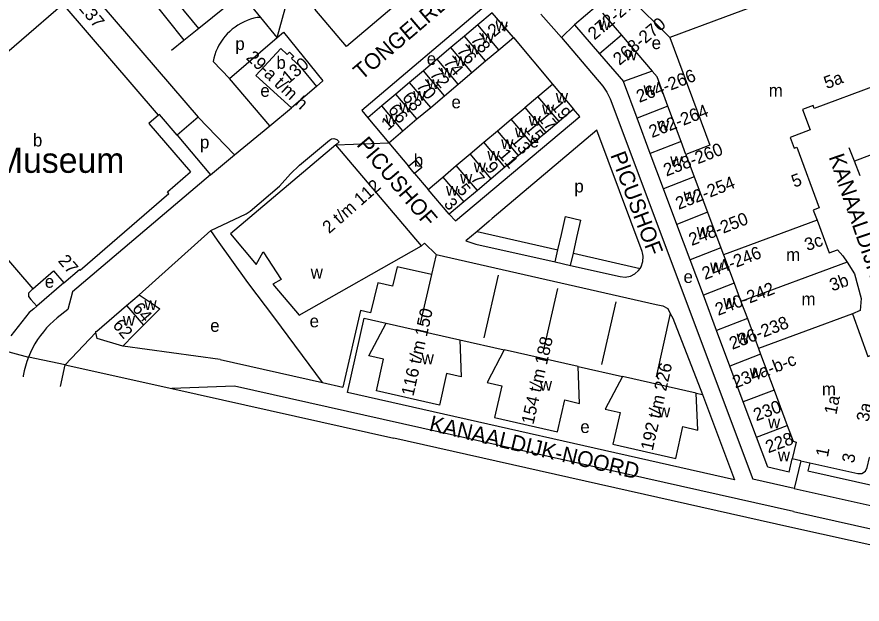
# Model space of a CAD drawing. Extents: x 161775 to 163181, y 382878 to 383925.
# Drawn here: x 162163.6 to 162431.4, y 383022.2 to 383208.3 of the extents above; entities that cross this region are included whole.
import ezdxf

# ---------------------------------------------------------------- set-up
doc = ezdxf.new("R2010")
doc.units = 0
for name, color, linetype in [('BLT_Basislijn', 7, 'Continuous'), ('BLT_Bebouwing', 7, 'Continuous'), ('BLT_Bebouwing_beschrifting', 7, 'Continuous'), ('BLT_Centroide', 7, 'Continuous'), ('BLT_Huisnummer', 7, 'Continuous'), ('BLT_Huisnummer_ tussenligend', 7, 'Continuous'), ('BLT_Huisnummer_reeks', 7, 'Continuous'), ('BLT_Onderdoorgang_en_onderverdeling', 7, 'Continuous'), ('BLT_Onderverdeling_panden', 7, 'Continuous'), ('BLT_Straatnaam', 7, 'Continuous'), ('BLT_Vlakafsluiter', 7, 'Continuous')]:
    doc.layers.add(name, color=color, linetype=linetype)

msp = doc.modelspace()

# ---------------------------------------------------------------- linework, layer by layer
at = {"layer": 'BLT_Basislijn'}
for p, q in [((162240.84, 383208.2), (162234.74, 383215.7)), ((162205.68, 383214.6), (162216.44, 383200.94)), ((162356.97, 383215.3), (162370.48, 383201.77)), ((162312.32, 383212.02), (162272.82, 383178.64)), ((162329.63, 383209.22), (162336.1, 383201.83)), ((162336.1, 383201.83), (162340.3, 383205.83)), ((162221.17, 383204.67), (162216.49, 383200.89)), ((162216.49, 383200.89), (162212.58, 383197.73)), ((162320.88, 383201.8), (162333.32, 383187.04)), ((162225.71, 383194.23), (162230.92, 383188.77)), ((162243.68, 383173.83), (162250.54, 383179.51)), ((162272.82, 383178.64), (162274.74, 383176.33)), ((162221.04, 383176.6), (162232.52, 383164.58)), ((162232.52, 383164.58), (162243.68, 383173.83)), ((162460.22, 383174.28), (162429.02, 383162.66)), ((162214.36, 383170.87), (162224.88, 383158.24)), ((162281.41, 383168.44), (162287.68, 383161.06)), ((162429.02, 383162.66), (162427.35, 383166.84)), ((162224.88, 383158.24), (162232.52, 383164.58)), ((162430.8, 383158.01), (162429.02, 383162.66)), ((162224.88, 383158.24), (162181.19, 383121.2)), ((162289.57, 383158.76), (162293.89, 383153.69)), ((162336.13, 383139.42), (162337.41, 383145.03)), ((162337.41, 383145.03), (162342.28, 383143.92)), ((162341.03, 383138.41), (162342.28, 383143.92)), ((162202.27, 383120.21), (162225.06, 383140.65)), ((162309.4, 383140.36), (162335.03, 383134.54)), ((162335.03, 383134.54), (162336.13, 383139.42)), ((162339.9, 383133.44), (162341.03, 383138.41)), ((162334.15, 383130.68), (162335.03, 383134.54)), ((162339.03, 383129.59), (162339.9, 383133.44)), ((162339.9, 383133.44), (162361.06, 383128.63)), ((162294.95, 383126.67), (162291.39, 383111.15)), ((162316.09, 383126.53), (162311.56, 383106.68)), ((162334.86, 383122.25), (162330.34, 383102.4)), ((162181.19, 383121.2), (162179.71, 383115.61)), ((162353.38, 383118.03), (162348.85, 383098.17)), ((162370.58, 383114.39), (162366.15, 383094.3)), ((162227.96, 383099.78), (162197.12, 383104.01)), ((162178.82, 383098.09), (162212.64, 383090.55)), ((162212.64, 383090.55), (162283.02, 383074.87)), ((162408.54, 383046.67), (162283.02, 383074.87)), ((162412.03, 383067.66), (162409.92, 383058.89)), ((162454.27, 383036.43), (162408.54, 383046.67))]:
    msp.add_line(p, q, dxfattribs=at)
for points in [[(162240.84, 383208.2), (162239.74, 383208.14), (162238.66, 383207.91), (162237.6, 383207.6), (162236.56, 383207.22), (162235.55, 383206.79), (162234.56, 383206.3), (162233.61, 383205.74), (162232.69, 383205.12), (162231.82, 383204.45), (162230.99, 383203.72), (162230.2, 383202.95), (162229.47, 383202.12), (162228.79, 383201.25), (162228.16, 383200.34), (162227.6, 383199.39), (162227.08, 383198.42), (162226.65, 383197.4), (162226.26, 383196.37), (162225.96, 383195.31), (162225.71, 383194.23)], [(162246.05, 383201.76), (162240.84, 383208.2)], [(162246.05, 383201.76), (162248.04, 383203.47), (162260.53, 383188.1), (162258.49, 383186.26)], [(162230.92, 383188.77), (162246.05, 383201.76)], [(162336.1, 383201.83), (162349.2, 383186.36), (162350.54, 383184.47), (162351.53, 383182.38), (162396.73, 383061.85)], [(162243.68, 383173.83), (162230.92, 383188.77)], [(162300.55, 383145.8), (162302.54, 383143.66), (162341.9, 383176.81), (162339.99, 383179.15)], [(162347.31, 383172.42), (162314.18, 383144.4)], [(162361.78, 383133.6), (162361.69, 383134), (162347.31, 383172.42)], [(162225.06, 383140.65), (162236.2, 383145.96), (162237.49, 383146.79), (162246.77, 383154.65), (162250.24, 383158.6), (162253.11, 383161.32), (162262.58, 383169.32)], [(162262.58, 383169.32), (162263.26, 383169.69), (162264.03, 383169.79), (162264.97, 383169.48), (162265.72, 383168.71), (162264.67, 383167.84)], [(162313.22, 383143.59), (162309.4, 383140.36)], [(162314.18, 383144.4), (162313.22, 383143.59)], [(162260.45, 383092.46), (162245.29, 383112.85), (162236.78, 383124.2), (162227.13, 383137.59), (162225.06, 383140.65)], [(162309.4, 383140.36), (162305.84, 383137.34), (162308.97, 383136.36), (162334.15, 383130.68)], [(162291.79, 383135.77), (162292.77, 383136.6), (162296.4, 383133.05)], [(162296.4, 383133.05), (162294.95, 383126.67), (162284.04, 383129.18), (162282.62, 383123.01), (162277.89, 383124.06), (162275.66, 383114.55), (162272.43, 383115.3), (162266.83, 383091.02)], [(162296.4, 383133.05), (162366.15, 383117.22), (162368.22, 383116.76), (162369.82, 383115.88), (162370.58, 383114.39)], [(162362.04, 383132.51), (162361.78, 383133.6)], [(162334.15, 383130.68), (162339.03, 383129.59)], [(162361.06, 383128.63), (162361.37, 383129.08), (162361.96, 383130.78), (162362.07, 383132.38), (162362.04, 383132.51)], [(162339.03, 383129.59), (162354.75, 383126.04), (162356.34, 383125.9), (162357.97, 383126.19), (162359.36, 383126.89), (162360.59, 383127.95), (162361.06, 383128.63)], [(162168.59, 383122.2), (162167.19, 383120.78), (162167.19, 383119.68), (162167.97, 383118.75), (162169.84, 383116.67)], [(162178.46, 383124.06), (162169.84, 383116.67)], [(162169.84, 383116.67), (162168.9, 383115.87), (162167.42, 383114.65), (162161.59, 383107.21)], [(162179.71, 383115.61), (162176.34, 383112.96), (162175.16, 383111.95), (162174.03, 383110.88), (162172.96, 383109.76), (162171.95, 383108.58), (162170.99, 383107.35), (162170.11, 383106.08), (162169.29, 383104.76), (162168.54, 383103.4), (162167.86, 383102), (162167.23, 383100.5)], [(162370.58, 383114.39), (162371.38, 383112.83), (162380.78, 383088.7)], [(162268.28, 383089.26), (162273.6, 383112.86), (162280.55, 383111.29)], [(162303.92, 383106.01), (162318.02, 383102.85)], [(162158.24, 383102.93), (162167.23, 383100.5)], [(162167.23, 383100.5), (162166.72, 383099.11), (162166.26, 383097.62), (162165.88, 383096.12), (162165.58, 383094.59), (162165.54, 383094.28)], [(162177.38, 383091.23), (162178.82, 383098.09)], [(162227.96, 383099.78), (162260.45, 383092.46)], [(162341.37, 383097.57), (162355.47, 383094.41)], [(162260.45, 383092.46), (162266.83, 383091.02)], [(162409.64, 383051.55), (162232.48, 383091.35), (162212.64, 383090.55)], [(162390.93, 383061.61), (162268.28, 383089.26)], [(162378.84, 383089.12), (162380.78, 383088.7)], [(162380.78, 383088.7), (162390.93, 383061.61)], [(162409.92, 383058.89), (162396.73, 383061.85)], [(162409.92, 383058.89), (162445.97, 383050.83)], [(162409.64, 383051.55), (162455.36, 383041.31), (162517.55, 383027.38), (162540.44, 383022.24)]]:
    msp.add_lwpolyline(points, dxfattribs=at)
at = {"layer": 'BLT_Bebouwing'}
for p, q in [((162407.78, 383215.69), (162388.07, 383208.33)), ((162347.2, 383211.74), (162340.3, 383205.83)), ((162320.88, 383201.8), (162314.2, 383209.68)), ((162349.08, 383209.54), (162355.12, 383202.5)), ((162388.07, 383208.33), (162370.48, 383201.77)), ((162340.3, 383205.83), (162348.19, 383196.64)), ((162355.12, 383202.5), (162364.89, 383191.1)), ((162247.18, 383198.33), (162239.32, 383189.81)), ((162247.18, 383198.33), (162249.21, 383196.46)), ((162249.21, 383196.46), (162249.9, 383197.16)), ((162249.9, 383197.16), (162251.29, 383195.84)), ((162251.29, 383195.84), (162250.61, 383195.11)), ((162250.61, 383195.11), (162253.17, 383192.75)), ((162348.19, 383196.64), (162355.74, 383187.86)), ((162253.17, 383192.75), (162258.49, 383186.26)), ((162239.32, 383189.81), (162250.54, 383179.51)), ((162364.89, 383191.1), (162366.41, 383189.33)), ((162369.86, 383180.1), (162366.41, 383189.33)), ((162258.49, 383186.26), (162250.54, 383179.51)), ((162333.32, 383187.04), (162339.99, 383179.15)), ((162374.06, 383168.86), (162369.86, 383180.1)), ((162221.04, 383176.6), (162214.36, 383170.87)), ((162291.79, 383135.77), (162264.67, 383167.84)), ((162375.59, 383164.76), (162374.06, 383168.86)), ((162375.59, 383164.76), (162378.23, 383157.68)), ((162289.57, 383158.76), (162287.68, 383161.06)), ((162378.23, 383157.68), (162382.43, 383146.44)), ((162300.55, 383145.8), (162293.89, 383153.69)), ((162382.43, 383146.44), (162386.63, 383135.2)), ((162241.58, 383133.93), (162247.34, 383125.14)), ((162386.63, 383135.2), (162387.49, 383132.89)), ((162387.49, 383132.89), (162390.83, 383123.96)), ((162390.83, 383123.96), (162393.01, 383118.11)), ((162198.33, 383116.84), (162202.27, 383120.21)), ((162393.01, 383118.11), (162395.03, 383112.72)), ((162395.03, 383112.72), (162398.57, 383103.24)), ((162398.57, 383103.24), (162399.23, 383101.47)), ((162399.23, 383101.47), (162403.5, 383090.03)), ((162393.72, 383086.38), (162389.52, 383097.61)), ((162403.5, 383090.03), (162407.7, 383078.8)), ((162397.93, 383075.16), (162393.72, 383086.38)), ((162408.33, 383064.1), (162409.26, 383068.28)), ((162412.03, 383067.66), (162414.79, 383067.04))]:
    msp.add_line(p, q, dxfattribs=at)
for points in [[(162317.2, 383240.64), (162268.02, 383198.98), (162258.01, 383210.79), (162259, 383211.62)], [(162166.3, 383222.28), (162173.07, 383228.1), (162174.03, 383226.97), (162175.16, 383227.93), (162176.8, 383228.04), (162221.04, 383176.6)], [(162221.17, 383204.67), (162210.16, 383218.23)], [(162234.74, 383215.7), (162221.17, 383204.67)], [(162314.2, 383209.68), (162309.63, 383205.82)], [(162309.63, 383205.82), (162305.43, 383202.27)], [(162305.43, 383202.27), (162301.08, 383198.6)], [(162316.3, 383197.93), (162320.88, 383201.8)], [(162370.48, 383201.77), (162383.17, 383167.66), (162375.59, 383164.76)], [(162301.08, 383198.6), (162296.72, 383194.91)], [(162312.1, 383194.39), (162316.3, 383197.93)], [(162468.27, 383198.8), (162449.07, 383191.61), (162448.37, 383193.54), (162434.78, 383188.48), (162435.49, 383186.53), (162416.23, 383179.36), (162415.91, 383180.22), (162412.51, 383178.96), (162414.96, 383172.53), (162408.57, 383170.14), (162409.86, 383166.74), (162410.67, 383167.05), (162417.84, 383147.83), (162415.94, 383147.11), (162417.14, 383143.88)], [(162296.73, 383194.92), (162292.37, 383191.24)], [(162307.75, 383190.7), (162312.1, 383194.39)], [(162292.37, 383191.24), (162288.02, 383187.56)], [(162303.4, 383187.02), (162307.75, 383190.7)], [(162288.02, 383187.56), (162283.67, 383183.88)], [(162299.05, 383183.35), (162303.4, 383187.02)], [(162328.69, 383183.13), (162333.32, 383187.04)], [(162360.07, 383176.28), (162355.74, 383187.86)], [(162283.67, 383183.88), (162279.22, 383180.12)], [(162294.69, 383179.66), (162299.05, 383183.35)], [(162324.57, 383179.64), (162328.69, 383183.13)], [(162279.22, 383180.12), (162274.74, 383176.33)], [(162290.34, 383175.99), (162294.69, 383179.67)], [(162320.22, 383175.96), (162324.58, 383179.64)], [(162339.99, 383179.15), (162335.37, 383175.23)], [(162208.44, 383177.2), (162205.36, 383174.6), (162218.54, 383159.26)], [(162214.36, 383170.87), (162208.71, 383177.43), (162208.44, 383177.2)], [(162274.74, 383176.33), (162281.41, 383168.44)], [(162285.89, 383172.22), (162290.34, 383175.99)], [(162315.87, 383172.28), (162320.22, 383175.96)], [(162364.28, 383165.04), (162360.07, 383176.28)], [(162335.37, 383175.23), (162331.25, 383171.75)], [(162281.41, 383168.44), (162285.89, 383172.22)], [(162311.52, 383168.6), (162315.87, 383172.28)], [(162331.25, 383171.75), (162326.89, 383168.07)], [(162264.67, 383167.84), (162231.25, 383139.57), (162239.41, 383129.91), (162241.58, 383133.93)], [(162307.17, 383164.92), (162311.52, 383168.6)], [(162326.89, 383168.07), (162322.54, 383164.39)], [(162302.81, 383161.24), (162307.17, 383164.92)], [(162368.46, 383153.87), (162364.28, 383165.04)], [(162287.68, 383161.06), (162289.97, 383162.96), (162291.87, 383160.66), (162289.57, 383158.76)], [(162322.54, 383164.39), (162318.19, 383160.71)], [(162298.51, 383157.6), (162302.81, 383161.24)], [(162318.19, 383160.71), (162313.84, 383157.03)], [(162178.46, 383124.06), (162183.44, 383128.27), (162183.57, 383128.11), (162211.72, 383152.33), (162211.27, 383152.86), (162218.54, 383159.26)], [(162293.89, 383153.69), (162298.51, 383157.6)], [(162313.84, 383157.03), (162309.48, 383153.35)], [(162309.48, 383153.35), (162305.19, 383149.72)], [(162372.68, 383142.59), (162368.46, 383153.87)], [(162305.19, 383149.72), (162300.55, 383145.8)], [(162417.14, 383143.88), (162420.97, 383133.54), (162423.63, 383134.49), (162425.3, 383132.58), (162426.71, 383130.61)], [(162376.88, 383131.39), (162372.68, 383142.59)], [(162247.34, 383125.14), (162244.71, 383123.65), (162253.02, 383113.81), (162291.79, 383135.77)], [(162155.57, 383131.79), (162158.27, 383134.16), (162168.59, 383122.2)], [(162381.1, 383120.1), (162376.88, 383131.39)], [(162426.71, 383130.61), (162428.95, 383126.87), (162431.13, 383119.07), (162430.81, 383115.32), (162428.31, 383114.26)], [(162168.59, 383122.2), (162175.19, 383127.88), (162178.46, 383124.06)], [(162202.27, 383120.21), (162206.45, 383117.47), (162208.88, 383115.87), (162203.64, 383110.63)], [(162385.29, 383108.91), (162381.1, 383120.1)], [(162188.6, 383108.28), (162188.52, 383108.68), (162188.84, 383108.73), (162198.33, 383116.84)], [(162428.31, 383114.26), (162433.23, 383100.76), (162435.17, 383101.45), (162438.75, 383091.79)], [(162297.44, 383085.29), (162277.51, 383089.79), (162279.78, 383099.85), (162275.11, 383100.91), (162280.55, 383111.29)], [(162280.55, 383111.29), (162303.92, 383106.01)], [(162203.64, 383110.63), (162202.37, 383109.36), (162200.61, 383107.59), (162197.12, 383104.01)], [(162389.52, 383097.61), (162385.29, 383108.91)], [(162197.12, 383104.01), (162188.99, 383106.41), (162188.6, 383108.28)], [(162303.92, 383106.01), (162304.38, 383094.3), (162299.71, 383095.35), (162297.44, 383085.29)], [(162318.02, 383102.85), (162312.55, 383092.45), (162317.21, 383091.41), (162314.95, 383081.34), (162334.89, 383076.86), (162337.15, 383086.94), (162341.83, 383085.86), (162341.37, 383097.57)], [(162341.37, 383097.57), (162318.02, 383102.85)], [(162355.47, 383094.41), (162350.02, 383084.03), (162354.69, 383082.97), (162352.41, 383072.89), (162372.34, 383068.38), (162374.62, 383078.48), (162379.3, 383077.41), (162378.84, 383089.12)], [(162378.84, 383089.12), (162355.47, 383094.41)], [(162407.7, 383078.8), (162409.56, 383073.83), (162410.5, 383073.61), (162409.26, 383068.28)], [(162408.33, 383064.1), (162401.5, 383065.62), (162397.93, 383075.16)], [(162414.79, 383067.04), (162414.17, 383064.49), (162436.34, 383059.55), (162438.14, 383067.77), (162433.74, 383068.71)], [(162412.03, 383067.66), (162409.26, 383068.28)]]:
    msp.add_lwpolyline(points, dxfattribs=at)
at = {"layer": 'BLT_Onderdoorgang_en_onderverdeling'}
msp.add_lwpolyline([(162414.79, 383067.04), (162430, 383063.64), (162431.31, 383063.68), (162432.43, 383064.41), (162433.05, 383065.55), (162433.74, 383068.71)], dxfattribs=at)
at = {"layer": 'BLT_Onderverdeling_panden'}
for p, q in [((162316.3, 383197.93), (162309.63, 383205.82)), ((162312.1, 383194.39), (162305.43, 383202.27)), ((162355.12, 383202.5), (162348.19, 383196.64)), ((162307.75, 383190.7), (162301.08, 383198.6)), ((162303.4, 383187.02), (162296.73, 383194.92)), ((162299.05, 383183.35), (162292.37, 383191.24)), ((162364.89, 383191.1), (162355.74, 383187.86)), ((162294.69, 383179.67), (162288.02, 383187.56)), ((162290.34, 383175.99), (162283.67, 383183.88)), ((162335.37, 383175.23), (162328.69, 383183.13)), ((162285.89, 383172.22), (162279.22, 383180.12)), ((162331.25, 383171.75), (162324.58, 383179.64)), ((162369.86, 383180.1), (162360.07, 383176.28)), ((162326.89, 383168.07), (162320.22, 383175.96)), ((162322.54, 383164.39), (162315.87, 383172.28)), ((162318.19, 383160.71), (162311.52, 383168.6)), ((162374.06, 383168.86), (162364.28, 383165.04)), ((162313.84, 383157.03), (162307.17, 383164.92)), ((162309.48, 383153.35), (162302.81, 383161.24)), ((162298.51, 383157.6), (162305.19, 383149.72)), ((162378.23, 383157.68), (162368.46, 383153.87)), ((162382.43, 383146.44), (162372.68, 383142.59)), ((162417.14, 383143.88), (162387.49, 383132.89)), ((162386.63, 383135.2), (162376.88, 383131.39)), ((162426.71, 383130.61), (162393.01, 383118.11)), ((162390.83, 383123.96), (162381.1, 383120.1)), ((162198.33, 383116.84), (162203.64, 383110.63)), ((162428.31, 383114.26), (162398.57, 383103.24)), ((162395.03, 383112.72), (162385.29, 383108.91)), ((162399.23, 383101.47), (162389.52, 383097.61)), ((162403.5, 383090.03), (162393.72, 383086.38)), ((162397.93, 383075.16), (162407.7, 383078.8))]:
    msp.add_line(p, q, dxfattribs=at)
msp.add_lwpolyline([(162208.44, 383177.2), (162178.19, 383212.41), (162112.09, 383155.29), (162140.45, 383122.3), (162139.22, 383117.78)], dxfattribs=at)
at = {"layer": 'BLT_Vlakafsluiter'}
for p, q in [((162264.67, 383167.84), (162281.41, 383168.44)), ((162188.6, 383108.28), (162178.82, 383098.09)), ((162178.82, 383098.09), (162167.23, 383100.5))]:
    msp.add_line(p, q, dxfattribs=at)
msp.add_lwpolyline([(162246.05, 383201.76), (162248.57, 383210.98), (162259, 383211.62)], dxfattribs=at)

# ---------------------------------------------------------------- texts
at = {"layer": 'BLT_Bebouwing_beschrifting'}
msp.add_text('Museum', height=8, dxfattribs=at).set_placement((162156.6, 383158.92))
at = {"layer": 'BLT_Centroide'}
for s, p in [('w', (162315.25, 383203.81)), ('w', (162347.72, 383204.17)), ('w', (162310.88, 383200.11)), ('p', (162232.78, 383197.84)), ('w', (162306.59, 383196.48)), ('e', (162364.7, 383198.14)), ('w', (162356.23, 383194.61)), ('b', (162245.8, 383191.88)), ('e', (162293.44, 383193.1)), ('w', (162302.23, 383192.81)), ('w', (162297.89, 383189.12)), ('w', (162293.53, 383185.45)), ('w', (162362.12, 383183.61)), ('m', (162401.8, 383183.06)), ('e', (162240.71, 383183.01)), ('w', (162289.17, 383181.77)), ('w', (162334.34, 383181.12)), ('w', (162284.78, 383178.05)), ('e', (162301.27, 383179.37)), ('w', (162329.97, 383177.44)), ('w', (162280.31, 383174.28)), ('w', (162325.73, 383173.86)), ('w', (162321.38, 383170.17)), ('w', (162366.41, 383172.31)), ('b', (162168.64, 383167.28)), ('e', (162326.04, 383166.97)), ('p', (162221.57, 383166.66)), ('w', (162317.03, 383166.5)), ('b', (162289.34, 383160.89)), ('w', (162312.67, 383162.81)), ('w', (162308.33, 383159.12)), ('w', (162370.59, 383161.09)), ('w', (162304, 383155.48)), ('w', (162299.53, 383151.7)), ('p', (162340.21, 383152.7)), ('w', (162374.8, 383149.88)), ('w', (162379, 383138.64)), ('m', (162407.32, 383131)), ('w', (162383.22, 383127.41)), ('w', (162256.66, 383125.43)), ('e', (162172.4, 383122.5)), ('e', (162374.81, 383124.01)), ('w', (162387.42, 383116.16)), ('m', (162412.2, 383116.94)), ('w', (162203.98, 383115.41)), ('w', (162197.13, 383110.44)), ('e', (162224.82, 383108.54)), ('e', (162256.32, 383109.96)), ('w', (162391.62, 383104.91)), ('w', (162291.82, 383098.28)), ('w', (162395.78, 383093.84)), ('w', (162329.27, 383089.84)), ('m', (162418.66, 383088.42)), ('w', (162366.73, 383081.41)), ('e', (162342.11, 383076.47)), ('w', (162401.59, 383077.97)), ('w', (162404.7, 383067.53))]:
    msp.add_text(s, height=4, dxfattribs=at).set_placement(p)
at = {"layer": 'BLT_Huisnummer'}
for s, rotation, p in [('21', 40.2387, (162314.82, 383201.77)), ('78', 310.2119, (162307.09, 383201.03)), ('74', 310.2119, (162298.51, 383193.82)), ('70', 310.2119, (162289.93, 383186.32)), ('19', 310.2126, (162332.53, 383179.91)), ('66', 310.2119, (162280.95, 383178.76)), ('1', 40.2237, (162281.11, 383172.17)), ('15', 310.2158, (162324.15, 383172.81)), ('11', 310.2158, (162315.86, 383164.51)), ('7', 310.2158, (162307.15, 383156.97)), ('3', 310.2237, (162298.65, 383148.93)), ('3c', 20.0182, (162414.03, 383134.08)), ('27', 310.5445, (162176.41, 383130.94)), ('3b', 20.0182, (162421.95, 383121.32)), ('64', 310.5131, (162199.86, 383115.8)), ('62', 310.5131, (162193.68, 383110.52)), ('230', 20.5211, (162397.83, 383080.14)), ('228', 20.5211, (162401.66, 383070.01))]:
    msp.add_text(s, height=4, rotation=rotation, dxfattribs=at).set_placement(p)
at = {"layer": 'BLT_Huisnummer_ tussenligend'}
for s, rotation, p in [('76', 310.2119, (162302.73, 383197.49)), ('72', 310.2119, (162294.16, 383189.99)), ('68', 310.2119, (162285.44, 383182.64)), ('17', 310.2158, (162328.28, 383176.32)), ('13', 310.2158, (162319.86, 383168.99)), ('9', 310.2158, (162311.61, 383160.46)), ('5', 310.2158, (162302.71, 383153.46))]:
    msp.add_text(s, height=4, rotation=rotation, dxfattribs=at).set_placement(p)
at = {"layer": 'BLT_Huisnummer_reeks'}
for s, rotation, p in [('63 t/m 237', 310, (162172.32, 383223.77)), ('272-274', 40.2167, (162346.59, 383200.85)), ('268-270', 40.1985, (162354.54, 383192.8)), ('29-a t/m h', 316.8868, (162235.96, 383195.14)), ('130', 40.2651, (162249.64, 383187.02)), ('264-266', 21.3486, (162360.8, 383181.08)), ('5a', 20.8396, (162420.19, 383185.42)), ('262-264', 21.3486, (162364.78, 383169.92)), ('258-260', 21.3486, (162369.38, 383157.72)), ('252-254', 21.3486, (162373.22, 383147.16)), ('5', 20.4583, (162409.89, 383154.19)), ('2 t/m 112', 41.2951, (162262.51, 383139.48)), ('248-250', 21.3486, (162377.4, 383135.71)), ('244-246', 21.3486, (162381.58, 383124.95)), ('240-242', 21.3486, (162385.77, 383113.57)), ('116 t/m 150', 77.2978, (162289.2, 383087.94)), ('236-238', 21.3486, (162390.24, 383102.8)), ('154 t/m 188', 77.2978, (162327.24, 383078.97)), ('234a-b-c', 21.3486, (162391.25, 383090.55)), ('192 t/m 226', 77.2978, (162365.04, 383070.67)), ('1a', 78.7218, (162423.22, 383082.1)), ('3a', 78.7218, (162433.42, 383079.82)), ('1', 78.7218, (162420.53, 383068.63)), ('3', 78.7218, (162428.81, 383066.72))]:
    msp.add_text(s, height=4, rotation=rotation, dxfattribs=at).set_placement(p)
at = {"layer": 'BLT_Straatnaam'}
for s, height, rotation, p in [('TONGELRESESTRAAT', 4.9999, 40.4764, (162272.83, 383188.14)), ('PICUSHOF', 5, 310.3411, (162270.99, 383167.72)), ('PICUSHOF', 5, 290.7741, (162351.52, 383164.57)), ('KANAALDIJK-NOORD', 5, 288.9449, (162420.75, 383163.99)), ('KANAALDIJK-NOORD', 4.9999, 346.8352, (162293.95, 383077.26))]:
    msp.add_text(s, height=height, rotation=rotation, dxfattribs=at).set_placement(p)

doc.saveas('drawing.dxf')
